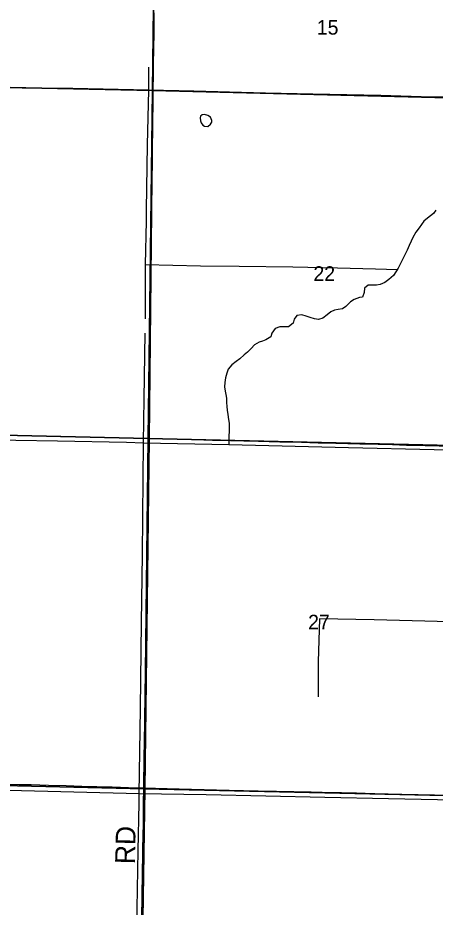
# Model space of a CAD drawing. Extents: x 1443599 to 1910620, y 1028088 to 1361369.
# Drawn here: x 1667438 to 1673773, y 1254320 to 1267821 of the extents above; entities that cross this region are included whole.
import ezdxf

# ---------------------------------------------------------------- set-up
doc = ezdxf.new("R2010")
doc.units = 0
for name, color, linetype in [('GM_X_County_Road', 7, 'Continuous'), ('GM_X_County_Road_Text', 7, 'Continuous'), ('GM_X_Minor_Lake', 7, 'Continuous'), ('GM_X_Minor_River', 7, 'Continuous'), ('GM_X_Section', 7, 'Continuous'), ('GM_X_Section_Text', 7, 'Continuous'), ('GM_X_State_Route', 7, 'Continuous'), ('GM_X_Township', 7, 'Continuous'), ('GM_X_Township_Road', 7, 'Continuous')]:
    doc.layers.add(name, color=color, linetype=linetype)

msp = doc.modelspace()

# ---------------------------------------------------------------- linework, layer by layer
at = {"layer": 'GM_X_County_Road'}
for points in [[(1669424, 1261437), (1669426, 1261562), (1669427, 1261690), (1669432, 1261943), (1669435, 1262209), (1669437, 1262350), (1669439, 1262557), (1669444, 1262862), (1669448, 1263095), (1669451, 1263292), (1669456, 1263739), (1669458, 1264008), (1669460, 1264222), (1669464, 1264458), (1669467, 1264816), (1669471, 1265088), (1669473, 1265242), (1669480, 1265591), (1669483, 1265817), (1669483, 1265935), (1669485, 1266050), (1669487, 1266119), (1669488, 1266174), (1669493, 1266591), (1669494, 1266742), (1669495, 1266943), (1669496, 1267038), (1669498, 1267133), (1669502, 1267333), (1669505, 1267609), (1669505, 1267665), (1669507, 1267819), (1669508, 1267894)], [(1669422, 1261321), (1669422, 1261372), (1669424, 1261437)], [(1669351, 1256132), (1669358, 1256619), (1669363, 1256806), (1669373, 1257531), (1669378, 1257902), (1669382, 1258221), (1669388, 1258529), (1669393, 1258969), (1669398, 1259389), (1669400, 1259481), (1669401, 1259606), (1669402, 1259695), (1669404, 1259796), (1669406, 1259905), (1669407, 1260000), (1669412, 1260308), (1669415, 1260509), (1669415, 1260614), (1669419, 1260975), (1669419, 1261090), (1669421, 1261283), (1669422, 1261321)], [(1669283, 1250873), (1669297, 1252197), (1669300, 1252502), (1669303, 1252804), (1669306, 1253198), (1669311, 1253536), (1669316, 1253848), (1669319, 1254071), (1669322, 1254222), (1669324, 1254433), (1669326, 1254561), (1669330, 1254764), (1669331, 1254876), (1669334, 1255089), (1669337, 1255237), (1669340, 1255378), (1669344, 1255617), (1669348, 1255916), (1669351, 1256107), (1669351, 1256132)]]:
    msp.add_lwpolyline(points, dxfattribs=at)
at = {"layer": 'GM_X_Minor_Lake'}
msp.add_line((1670208, 1266300), (1670209, 1266256), dxfattribs=at)
msp.add_lwpolyline([(1670209, 1266256), (1670222, 1266224), (1670247, 1266191), (1670273, 1266174), (1670321, 1266171), (1670364, 1266204), (1670381, 1266235), (1670382, 1266261), (1670365, 1266314), (1670322, 1266337), (1670274, 1266353), (1670236, 1266348), (1670211, 1266326), (1670208, 1266300)], dxfattribs=at)
at = {"layer": 'GM_X_Minor_River'}
for points in [[(1669421, 1267072), (1669419, 1266723), (1669399, 1265892), (1669387, 1264906), (1669384, 1264734), (1669373, 1264076), (1669372, 1263249)], [(1674952, 1266642), (1674802, 1266642), (1674728, 1266641), (1674683, 1266608), (1674645, 1266605), (1674222, 1266613), (1673561, 1266620), (1672948, 1266642), (1671916, 1266663), (1671199, 1266678), (1670112, 1266707), (1669419, 1266723), (1668275, 1266745), (1667503, 1266753)], [(1673784, 1264903), (1673749, 1264852), (1673657, 1264780), (1673599, 1264736), (1673566, 1264683), (1673532, 1264631), (1673480, 1264565), (1673434, 1264484), (1673408, 1264428), (1673378, 1264363), (1673350, 1264295), (1673318, 1264232), (1673291, 1264180), (1673250, 1264101), (1673210, 1264018), (1673176, 1263965), (1673141, 1263910), (1673071, 1263846), (1673010, 1263805), (1672936, 1263773), (1672882, 1263761), (1672820, 1263764), (1672758, 1263762), (1672698, 1263716), (1672696, 1263651), (1672672, 1263582), (1672622, 1263573), (1672545, 1263543), (1672488, 1263507), (1672418, 1263439), (1672365, 1263404), (1672300, 1263394), (1672244, 1263383), (1672191, 1263359), (1672134, 1263312), (1672068, 1263260), (1672003, 1263240), (1671939, 1263250), (1671874, 1263270), (1671814, 1263293), (1671747, 1263311), (1671674, 1263301), (1671635, 1263248), (1671619, 1263183), (1671549, 1263130), (1671483, 1263132), (1671413, 1263130), (1671342, 1263104), (1671292, 1263033), (1671276, 1262980), (1671203, 1262931), (1671152, 1262913), (1671102, 1262896), (1671030, 1262858), (1670981, 1262799), (1670923, 1262743), (1670872, 1262706), (1670806, 1262646), (1670753, 1262603), (1670687, 1262551), (1670631, 1262486), (1670609, 1262429), (1670591, 1262355), (1670579, 1262287), (1670575, 1262221), (1670583, 1262154), (1670596, 1262102), (1670604, 1262049), (1670607, 1261983), (1670611, 1261919), (1670617, 1261864), (1670625, 1261798), (1670637, 1261723), (1670646, 1261669), (1670648, 1261592), (1670648, 1261542), (1670640, 1261474), (1670641, 1261344)], [(1669373, 1264076), (1670211, 1264056), (1670796, 1264051), (1671613, 1264040), (1672288, 1264027), (1672867, 1264008), (1673200, 1264002)], [(1669208, 1250993), (1669232, 1252267), (1669240, 1253178), (1669250, 1254300), (1669267, 1255180), (1669281, 1255902), (1669279, 1256043), (1669302, 1257331), (1669317, 1258641), (1669328, 1259671), (1669341, 1260825), (1669344, 1261369), (1669357, 1262037), (1669370, 1263034)], [(1664758, 1261474), (1665494, 1261449), (1666003, 1261446), (1666770, 1261422), (1668041, 1261400), (1669086, 1261378), (1669344, 1261369), (1670641, 1261344), (1672459, 1261300), (1673757, 1261266), (1674606, 1261242), (1675699, 1261193), (1676860, 1261147), (1677655, 1261114)], [(1674572, 1258635), (1672846, 1258685), (1672016, 1258697), (1671998, 1258047), (1671995, 1257515)], [(1683556, 1255631), (1683035, 1255652), (1682549, 1255666), (1681996, 1255684), (1681297, 1255710), (1680883, 1255732), (1680330, 1255746), (1679924, 1255762), (1678244, 1255818), (1677104, 1255849), (1676125, 1255887), (1675290, 1255919), (1674788, 1255927), (1674551, 1255936), (1673063, 1255963), (1672098, 1255988), (1671202, 1256006), (1670299, 1256024), (1669279, 1256043), (1667298, 1256094)]]:
    msp.add_lwpolyline(points, dxfattribs=at)
at = {"layer": 'GM_X_Section'}
for points in [[(1664225, 1268913), (1664975, 1268896), (1669507, 1268839), (1669484, 1266719), (1664194, 1266827)], [(1669507, 1268839), (1670309, 1268836), (1674807, 1268785), (1674791, 1266585), (1669484, 1266719)], [(1669484, 1266719), (1669418, 1261433), (1664117, 1261555), (1664194, 1266827)], [(1674791, 1266585), (1674685, 1261313), (1669418, 1261433), (1669484, 1266719)], [(1669418, 1261433), (1669356, 1256115), (1664013, 1256245), (1664117, 1261555)], [(1674685, 1261313), (1674609, 1256003), (1669356, 1256115), (1669418, 1261433)], [(1664013, 1256245), (1669356, 1256115), (1669268, 1250877), (1669128, 1250879), (1663967, 1251007)], [(1669356, 1256115), (1674609, 1256003), (1674557, 1250741), (1674481, 1250744), (1669268, 1250877)]]:
    msp.add_lwpolyline(points, close=True, dxfattribs=at)
at = {"layer": 'GM_X_State_Route'}
msp.add_lwpolyline([(1667381, 1261485), (1667492, 1261482), (1667624, 1261479), (1667811, 1261475), (1668086, 1261467), (1668836, 1261450), (1669192, 1261441), (1669340, 1261439), (1669424, 1261437), (1669773, 1261429), (1669957, 1261424), (1670127, 1261421), (1670393, 1261412), (1670666, 1261406), (1670866, 1261401), (1671089, 1261395), (1671414, 1261385), (1671745, 1261377), (1671998, 1261371), (1672264, 1261365), (1672631, 1261355), (1672910, 1261349), (1673123, 1261343), (1673340, 1261336), (1673619, 1261329), (1674046, 1261318)], dxfattribs=at)
at = {"layer": 'GM_X_Township'}
for points in [[(1654367, 1279758), (1654271, 1274373), (1654192, 1271711), (1654191, 1271650), (1654064, 1269027), (1658982, 1268885), (1659580, 1268894), (1660812, 1268898), (1664222, 1268885), (1667011, 1268849), (1667637, 1268844), (1667834, 1268842), (1668947, 1268831), (1669507, 1268826), (1669431, 1261424), (1669367, 1256110), (1669283, 1250871)], [(1669283, 1250871), (1669367, 1256110), (1669431, 1261424), (1669507, 1268826), (1673997, 1268769), (1675610, 1268754), (1681034, 1268678), (1682569, 1268646), (1684194, 1268613), (1685567, 1268581), (1685517, 1266361), (1691028, 1266317), (1696325, 1266276)]]:
    msp.add_lwpolyline(points, dxfattribs=at)
at = {"layer": 'GM_X_Township_Road'}
for points in [[(1667308, 1256189), (1667453, 1256185), (1667640, 1256181), (1667902, 1256173), (1668171, 1256166), (1668411, 1256159), (1668870, 1256146), (1668995, 1256143), (1669116, 1256139), (1669351, 1256132)], [(1669351, 1256132), (1669528, 1256126), (1669889, 1256117), (1670644, 1256099), (1671087, 1256089), (1671365, 1256082), (1671890, 1256071), (1672055, 1256067), (1672219, 1256063), (1672350, 1256061), (1672580, 1256055), (1672711, 1256052), (1672859, 1256048), (1673269, 1256038), (1673761, 1256025), (1674187, 1256014), (1674548, 1256005), (1674636, 1256002)]]:
    msp.add_lwpolyline(points, dxfattribs=at)

# ---------------------------------------------------------------- texts
at = {"layer": 'GM_X_County_Road_Text'}
msp.add_text('RD', height=300, rotation=88.5549, dxfattribs=at).set_placement((1669214, 1254971))
at = {"layer": 'GM_X_Section_Text'}
for s, p in [('15', (1671976, 1267565)), ('22', (1671925, 1263828)), ('27', (1671844, 1258538))]:
    msp.add_text(s, height=221, rotation=0, dxfattribs=at).set_placement(p)

doc.saveas('drawing.dxf')
